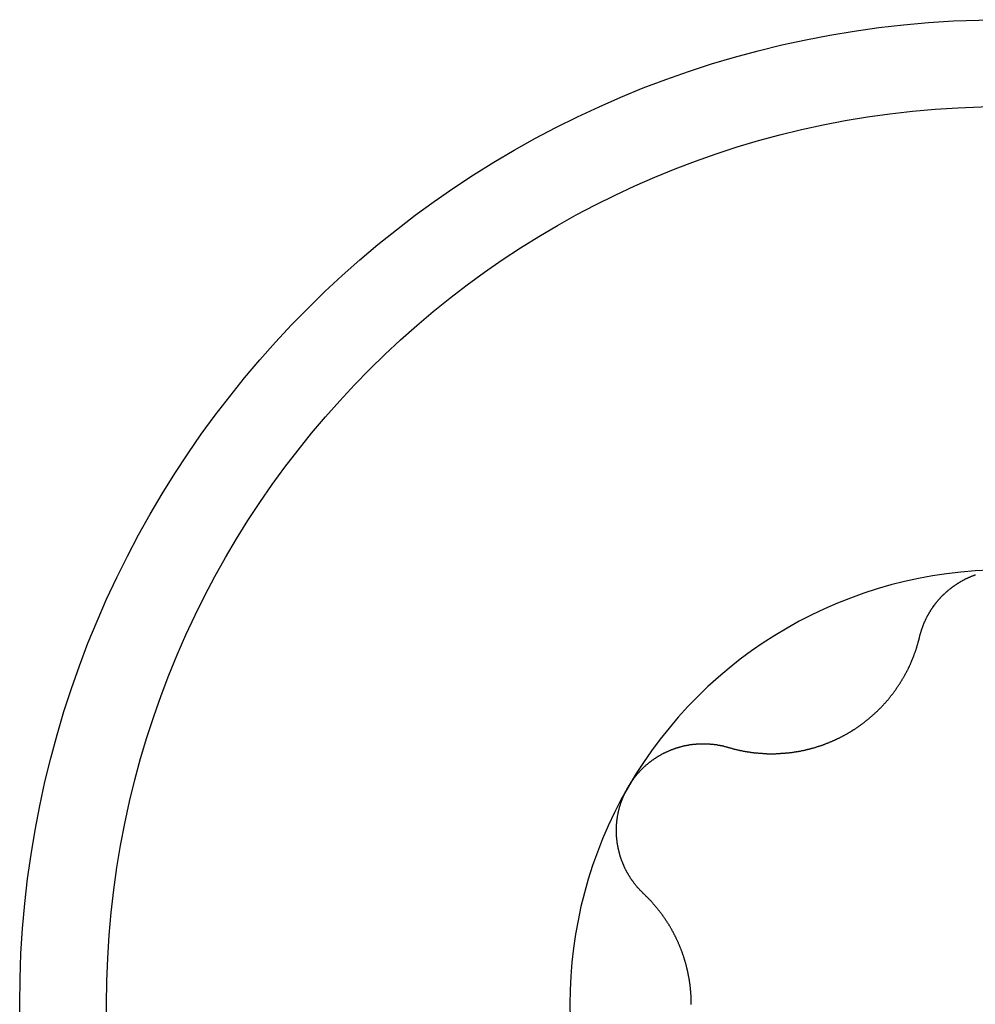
# Model space of a CAD drawing. Extents: x 1107 to 4046, y 937 to 3355.
# Tile 739 of 861: x 2276.88 to 2281.83, y 3319.32 to 3324.42. Entities that reach past the tile are written whole.
import ezdxf

# ---------------------------------------------------------------- set-up
doc = ezdxf.new("R2010")
doc.units = 0
doc.layers.add('KF_VIDA_L___C_BOTTOM', color=7, linetype='CONTINUOUS')

# ---------------------------------------------------------------- blocks, each defined once
blk = doc.blocks.new('KF_VIDA_L___C_BOTTOM')
at = {"layer": 'KF_VIDA_L___C_BOTTOM'}
for points in [[(94.5621, 446.204, 0), (94.5627, 446.206, 0), (94.5632, 446.208, 0), (94.5638, 446.21, 0), (94.5643, 446.213, 0), (94.5649, 446.215, 0), (94.5655, 446.217, 0), (94.5661, 446.219, 0), (94.5667, 446.221, 0), (94.5673, 446.223, 0), (94.5679, 446.226, 0), (94.5686, 446.228, 0), (94.5692, 446.23, 0), (94.5699, 446.232, 0), (94.5705, 446.234, 0), (94.5712, 446.236, 0), (94.5719, 446.239, 0), (94.5726, 446.241, 0), (94.5733, 446.243, 0), (94.5741, 446.245, 0), (94.5748, 446.247, 0), (94.5756, 446.249, 0), (94.5763, 446.251, 0), (94.5771, 446.254, 0), (94.5779, 446.256, 0), (94.5787, 446.258, 0), (94.5795, 446.26, 0), (94.5803, 446.262, 0), (94.5811, 446.264, 0), (94.5819, 446.266, 0), (94.5828, 446.268, 0), (94.5837, 446.271, 0), (94.5845, 446.273, 0), (94.5854, 446.275, 0), (94.5863, 446.277, 0), (94.5872, 446.279, 0), (94.5881, 446.281, 0), (94.589, 446.283, 0), (94.5899, 446.285, 0), (94.5909, 446.287, 0), (94.5918, 446.289, 0), (94.5928, 446.291, 0), (94.5938, 446.293, 0), (94.5947, 446.295, 0), (94.5957, 446.297, 0), (94.5967, 446.299, 0), (94.5977, 446.301, 0), (94.5987, 446.303, 0), (94.5998, 446.306, 0), (94.6008, 446.308, 0), (94.6019, 446.31, 0), (94.6029, 446.312, 0), (94.604, 446.314, 0), (94.6051, 446.316, 0), (94.6062, 446.318, 0), (94.6073, 446.319, 0), (94.6084, 446.321, 0), (94.6095, 446.323, 0), (94.6106, 446.325, 0), (94.6117, 446.327, 0), (94.6129, 446.329, 0), (94.614, 446.331, 0), (94.6152, 446.333, 0), (94.6164, 446.335, 0), (94.6175, 446.337, 0), (94.6187, 446.339, 0), (94.6199, 446.341, 0), (94.6211, 446.343, 0), (94.6224, 446.345, 0), (94.6236, 446.347, 0), (94.6248, 446.348, 0), (94.6261, 446.35, 0), (94.6273, 446.352, 0), (94.6286, 446.354, 0), (94.6299, 446.356, 0), (94.6311, 446.358, 0), (94.6324, 446.36, 0), (94.6337, 446.361, 0), (94.635, 446.363, 0), (94.6364, 446.365, 0), (94.6377, 446.367, 0), (94.639, 446.369, 0), (94.6404, 446.37, 0), (94.6417, 446.372, 0), (94.6431, 446.374, 0), (94.6444, 446.376, 0), (94.6458, 446.378, 0), (94.6472, 446.379, 0), (94.6486, 446.381, 0), (94.65, 446.383, 0), (94.6514, 446.385, 0), (94.6529, 446.386, 0), (94.6543, 446.388, 0), (94.6558, 446.39, 0), (94.6573, 446.392, 0), (94.6588, 446.393, 0), (94.6603, 446.395, 0), (94.6618, 446.397, 0), (94.6633, 446.398, 0), (94.6648, 446.4, 0), (94.6664, 446.402, 0), (94.6679, 446.404, 0), (94.6695, 446.405, 0), (94.671, 446.407, 0), (94.6726, 446.409, 0), (94.6742, 446.41, 0), (94.6758, 446.412, 0), (94.6775, 446.414, 0), (94.6791, 446.415, 0), (94.6807, 446.417, 0), (94.6824, 446.419, 0), (94.6841, 446.42, 0), (94.6857, 446.422, 0), (94.6874, 446.424, 0), (94.6891, 446.425, 0), (94.6908, 446.427, 0), (94.6925, 446.428, 0), (94.6943, 446.43, 0), (94.696, 446.432, 0), (94.6977, 446.433, 0), (94.6995, 446.435, 0), (94.7013, 446.436, 0), (94.703, 446.438, 0), (94.7048, 446.439, 0), (94.7066, 446.441, 0), (94.7084, 446.443, 0), (94.7103, 446.444, 0), (94.7121, 446.446, 0), (94.7139, 446.447, 0), (94.7158, 446.449, 0), (94.7176, 446.45, 0), (94.7195, 446.452, 0), (94.7214, 446.453, 0), (94.7233, 446.455, 0), (94.7251, 446.456, 0), (94.727, 446.458, 0), (94.729, 446.459, 0), (94.7309, 446.46, 0), (94.7328, 446.462, 0), (94.7348, 446.463, 0), (94.7367, 446.465, 0), (94.7387, 446.466, 0), (94.7406, 446.468, 0), (94.7426, 446.469, 0), (94.7446, 446.47, 0), (94.7466, 446.472, 0), (94.7486, 446.473, 0), (94.7506, 446.474, 0), (94.7526, 446.476, 0), (94.7546, 446.477, 0), (94.7567, 446.478, 0), (94.7587, 446.48, 0), (94.7608, 446.481, 0), (94.7628, 446.482, 0), (94.7649, 446.484, 0), (94.767, 446.485, 0), (94.769, 446.486, 0), (94.7711, 446.487, 0), (94.7732, 446.489, 0), (94.7753, 446.49, 0), (94.7775, 446.491, 0), (94.7796, 446.492, 0), (94.7817, 446.493, 0), (94.7839, 446.495, 0), (94.786, 446.496, 0), (94.7882, 446.497, 0), (94.7903, 446.498, 0), (94.7925, 446.499, 0), (94.7947, 446.5, 0), (94.7968, 446.502, 0), (94.799, 446.503, 0), (94.8012, 446.504, 0), (94.8034, 446.505, 0), (94.8056, 446.506, 0), (94.8079, 446.507, 0), (94.8101, 446.508, 0), (94.8123, 446.509, 0), (94.8146, 446.51, 0), (94.8168, 446.511, 0), (94.8191, 446.512, 0), (94.8213, 446.513, 0), (94.8236, 446.514, 0), (94.8258, 446.515, 0), (94.8281, 446.516, 0), (94.8304, 446.517, 0), (94.8327, 446.518, 0), (94.835, 446.519, 0), (94.8373, 446.519, 0), (94.8396, 446.52, 0), (94.8419, 446.521, 0), (94.8442, 446.522, 0), (94.8465, 446.523, 0), (94.8488, 446.524, 0), (94.8512, 446.525, 0)], [(93.5702, 445.631, 0), (93.5728, 445.63, 0), (93.5754, 445.63, 0), (93.5781, 445.629, 0), (93.5807, 445.628, 0), (93.5834, 445.627, 0), (93.586, 445.627, 0), (93.5887, 445.626, 0), (93.5913, 445.625, 0), (93.594, 445.624, 0), (93.5966, 445.624, 0), (93.5993, 445.623, 0), (93.6019, 445.622, 0), (93.6046, 445.622, 0), (93.6073, 445.621, 0), (93.6099, 445.62, 0), (93.6126, 445.62, 0), (93.6153, 445.619, 0), (93.6179, 445.618, 0), (93.6206, 445.618, 0), (93.6233, 445.617, 0), (93.6259, 445.617, 0), (93.6286, 445.616, 0), (93.6313, 445.615, 0), (93.634, 445.615, 0), (93.6367, 445.614, 0), (93.6393, 445.614, 0), (93.642, 445.613, 0), (93.6447, 445.613, 0), (93.6474, 445.612, 0), (93.6501, 445.612, 0), (93.6527, 445.611, 0), (93.6554, 445.611, 0), (93.6581, 445.61, 0), (93.6608, 445.61, 0), (93.6635, 445.609, 0), (93.6662, 445.609, 0), (93.6688, 445.608, 0), (93.6715, 445.608, 0), (93.6742, 445.608, 0), (93.6769, 445.607, 0), (93.6796, 445.607, 0), (93.6823, 445.606, 0), (93.6849, 445.606, 0), (93.6876, 445.606, 0), (93.6903, 445.605, 0), (93.693, 445.605, 0), (93.6957, 445.604, 0), (93.6984, 445.604, 0), (93.701, 445.604, 0), (93.7037, 445.603, 0), (93.7064, 445.603, 0), (93.7091, 445.603, 0), (93.7117, 445.603, 0), (93.7144, 445.602, 0), (93.7171, 445.602, 0), (93.7198, 445.602, 0), (93.7224, 445.602, 0), (93.7251, 445.601, 0), (93.7278, 445.601, 0), (93.7304, 445.601, 0), (93.7331, 445.601, 0), (93.7358, 445.6, 0), (93.7384, 445.6, 0), (93.7411, 445.6, 0), (93.7438, 445.6, 0), (93.7464, 445.6, 0), (93.7491, 445.599, 0), (93.7517, 445.599, 0), (93.7544, 445.599, 0), (93.7571, 445.599, 0), (93.7598, 445.599, 0), (93.7625, 445.599, 0), (93.7652, 445.599, 0), (93.7679, 445.599, 0), (93.7706, 445.598, 0), (93.7734, 445.598, 0), (93.7761, 445.598, 0), (93.7788, 445.598, 0), (93.7816, 445.598, 0), (93.7844, 445.598, 0), (93.7871, 445.598, 0), (93.7899, 445.598, 0), (93.7927, 445.598, 0), (93.7954, 445.598, 0), (93.7982, 445.598, 0), (93.801, 445.598, 0), (93.8038, 445.598, 0), (93.8066, 445.598, 0), (93.8094, 445.598, 0), (93.8122, 445.598, 0), (93.8151, 445.598, 0), (93.8179, 445.598, 0), (93.8207, 445.599, 0), (93.8235, 445.599, 0), (93.8264, 445.599, 0), (93.8292, 445.599, 0), (93.8321, 445.599, 0), (93.8349, 445.599, 0), (93.8378, 445.599, 0), (93.8406, 445.599, 0), (93.8435, 445.6, 0), (93.8464, 445.6, 0), (93.8493, 445.6, 0), (93.8521, 445.6, 0), (93.855, 445.6, 0), (93.8579, 445.601, 0), (93.8608, 445.601, 0), (93.8637, 445.601, 0), (93.8666, 445.601, 0), (93.8695, 445.602, 0), (93.8724, 445.602, 0), (93.8753, 445.602, 0), (93.8782, 445.602, 0), (93.8811, 445.603, 0), (93.884, 445.603, 0), (93.8869, 445.603, 0), (93.8898, 445.604, 0), (93.8927, 445.604, 0), (93.8956, 445.604, 0), (93.8986, 445.605, 0), (93.9015, 445.605, 0), (93.9044, 445.606, 0), (93.9073, 445.606, 0), (93.9103, 445.606, 0), (93.9132, 445.607, 0), (93.9161, 445.607, 0), (93.919, 445.608, 0), (93.922, 445.608, 0), (93.9249, 445.609, 0), (93.9278, 445.609, 0), (93.9308, 445.61, 0), (93.9337, 445.61, 0), (93.9366, 445.611, 0), (93.9396, 445.611, 0), (93.9425, 445.612, 0), (93.9454, 445.612, 0), (93.9484, 445.613, 0), (93.9513, 445.614, 0), (93.9543, 445.614, 0), (93.9572, 445.615, 0), (93.9601, 445.615, 0), (93.9631, 445.616, 0), (93.966, 445.617, 0), (93.9689, 445.617, 0), (93.9718, 445.618, 0), (93.9748, 445.619, 0), (93.9777, 445.619, 0), (93.9806, 445.62, 0), (93.9836, 445.621, 0), (93.9865, 445.621, 0), (93.9894, 445.622, 0), (93.9923, 445.623, 0), (93.9952, 445.624, 0), (93.9982, 445.625, 0), (94.0011, 445.625, 0), (94.004, 445.626, 0), (94.0069, 445.627, 0), (94.0098, 445.628, 0), (94.0127, 445.629, 0), (94.0156, 445.629, 0), (94.0185, 445.63, 0), (94.0214, 445.631, 0), (94.0243, 445.632, 0), (94.0272, 445.633, 0), (94.0301, 445.634, 0), (94.033, 445.635, 0), (94.0358, 445.636, 0), (94.0387, 445.637, 0), (94.0416, 445.637, 0), (94.0445, 445.638, 0), (94.0473, 445.639, 0), (94.0502, 445.64, 0), (94.0531, 445.641, 0), (94.0559, 445.642, 0), (94.0588, 445.643, 0), (94.0616, 445.644, 0), (94.0644, 445.645, 0), (94.0673, 445.646, 0), (94.0701, 445.647, 0), (94.0729, 445.649, 0), (94.0758, 445.65, 0), (94.0786, 445.651, 0), (94.0814, 445.652, 0), (94.0842, 445.653, 0), (94.087, 445.654, 0), (94.0898, 445.655, 0), (94.0926, 445.656, 0), (94.0954, 445.657, 0), (94.0982, 445.659, 0), (94.1009, 445.66, 0), (94.1037, 445.661, 0), (94.1065, 445.662, 0), (94.1092, 445.663, 0), (94.112, 445.664, 0), (94.1147, 445.666, 0), (94.1174, 445.667, 0), (94.1202, 445.668, 0), (94.1229, 445.669, 0), (94.1256, 445.671, 0), (94.1283, 445.672, 0), (94.131, 445.673, 0), (94.1337, 445.674, 0), (94.1364, 445.676, 0), (94.1391, 445.677, 0), (94.1417, 445.678, 0), (94.1444, 445.679, 0), (94.1471, 445.681, 0), (94.1497, 445.682, 0), (94.1523, 445.683, 0), (94.155, 445.685, 0), (94.1576, 445.686, 0), (94.1602, 445.687, 0), (94.1628, 445.689, 0), (94.1654, 445.69, 0), (94.168, 445.692, 0), (94.1706, 445.693, 0), (94.1732, 445.694, 0), (94.1757, 445.696, 0), (94.1783, 445.697, 0), (94.1808, 445.699, 0), (94.1834, 445.7, 0), (94.1859, 445.701, 0), (94.1884, 445.703, 0), (94.1909, 445.704, 0), (94.1934, 445.706, 0), (94.1959, 445.707, 0), (94.1984, 445.709, 0), (94.2009, 445.71, 0), (94.2034, 445.712, 0), (94.2059, 445.713, 0), (94.2084, 445.715, 0), (94.2109, 445.716, 0), (94.2134, 445.718, 0), (94.2159, 445.719, 0), (94.2183, 445.721, 0), (94.2208, 445.723, 0), (94.2233, 445.724, 0), (94.2258, 445.726, 0), (94.2282, 445.727, 0), (94.2307, 445.729, 0), (94.2332, 445.731, 0), (94.2356, 445.732, 0), (94.2381, 445.734, 0), (94.2405, 445.736, 0), (94.243, 445.737, 0), (94.2454, 445.739, 0), (94.2479, 445.741, 0), (94.2503, 445.743, 0), (94.2527, 445.744, 0), (94.2552, 445.746, 0), (94.2576, 445.748, 0), (94.26, 445.749, 0), (94.2624, 445.751, 0), (94.2648, 445.753, 0), (94.2672, 445.755, 0), (94.2696, 445.757, 0), (94.272, 445.758, 0), (94.2744, 445.76, 0), (94.2768, 445.762, 0), (94.2792, 445.764, 0), (94.2815, 445.766, 0), (94.2839, 445.768, 0), (94.2863, 445.77, 0), (94.2886, 445.771, 0), (94.291, 445.773, 0), (94.2933, 445.775, 0), (94.2956, 445.777, 0), (94.298, 445.779, 0), (94.3003, 445.781, 0), (94.3026, 445.783, 0), (94.3049, 445.785, 0), (94.3072, 445.787, 0), (94.3095, 445.789, 0), (94.3118, 445.791, 0), (94.3141, 445.793, 0), (94.3164, 445.795, 0), (94.3186, 445.797, 0), (94.3209, 445.799, 0), (94.3232, 445.801, 0), (94.3254, 445.803, 0), (94.3276, 445.805, 0), (94.3299, 445.807, 0), (94.3321, 445.809, 0), (94.3343, 445.811, 0), (94.3365, 445.813, 0), (94.3387, 445.815, 0), (94.3409, 445.817, 0), (94.3431, 445.819, 0), (94.3453, 445.821, 0), (94.3474, 445.824, 0), (94.3496, 445.826, 0), (94.3517, 445.828, 0), (94.3539, 445.83, 0), (94.356, 445.832, 0), (94.3581, 445.834, 0), (94.3602, 445.836, 0), (94.3623, 445.838, 0), (94.3644, 445.841, 0), (94.3665, 445.843, 0), (94.3686, 445.845, 0), (94.3706, 445.847, 0), (94.3727, 445.849, 0), (94.3747, 445.852, 0), (94.3768, 445.854, 0), (94.3788, 445.856, 0), (94.3808, 445.858, 0), (94.3828, 445.86, 0), (94.3848, 445.863, 0), (94.3868, 445.865, 0), (94.3887, 445.867, 0), (94.3907, 445.869, 0), (94.3926, 445.872, 0), (94.3946, 445.874, 0), (94.3965, 445.876, 0), (94.3984, 445.879, 0), (94.4003, 445.881, 0), (94.4022, 445.883, 0), (94.4041, 445.885, 0), (94.406, 445.888, 0), (94.4079, 445.89, 0), (94.4097, 445.892, 0), (94.4116, 445.895, 0), (94.4134, 445.897, 0), (94.4153, 445.899, 0), (94.4171, 445.902, 0), (94.4189, 445.904, 0), (94.4207, 445.906, 0), (94.4225, 445.909, 0), (94.4242, 445.911, 0), (94.426, 445.913, 0), (94.4277, 445.916, 0), (94.4295, 445.918, 0), (94.4312, 445.92, 0), (94.4329, 445.923, 0), (94.4346, 445.925, 0), (94.4363, 445.928, 0), (94.438, 445.93, 0), (94.4397, 445.932, 0), (94.4414, 445.935, 0), (94.443, 445.937, 0), (94.4447, 445.939, 0), (94.4463, 445.942, 0), (94.4479, 445.944, 0), (94.4496, 445.947, 0), (94.4512, 445.949, 0), (94.4527, 445.951, 0), (94.4543, 445.954, 0), (94.4559, 445.956, 0), (94.4574, 445.959, 0), (94.459, 445.961, 0), (94.4605, 445.963, 0), (94.4621, 445.966, 0), (94.4636, 445.968, 0), (94.4651, 445.971, 0), (94.4666, 445.973, 0), (94.468, 445.975, 0), (94.4695, 445.978, 0), (94.471, 445.98, 0), (94.4724, 445.983, 0), (94.4738, 445.985, 0), (94.4753, 445.987, 0), (94.4767, 445.99, 0), (94.4781, 445.992, 0), (94.4795, 445.995, 0), (94.4808, 445.997, 0), (94.4822, 445.999, 0), (94.4836, 446.002, 0), (94.4849, 446.004, 0), (94.4862, 446.007, 0), (94.4876, 446.009, 0), (94.4889, 446.011, 0), (94.4902, 446.014, 0), (94.4914, 446.016, 0), (94.4927, 446.019, 0), (94.494, 446.021, 0), (94.4952, 446.023, 0), (94.4965, 446.026, 0), (94.4977, 446.028, 0), (94.4989, 446.031, 0), (94.5001, 446.033, 0), (94.5013, 446.035, 0), (94.5025, 446.038, 0), (94.5036, 446.04, 0), (94.5048, 446.043, 0), (94.506, 446.045, 0), (94.5071, 446.047, 0), (94.5083, 446.05, 0), (94.5094, 446.052, 0), (94.5105, 446.055, 0), (94.5116, 446.057, 0), (94.5128, 446.06, 0), (94.5139, 446.062, 0), (94.515, 446.064, 0), (94.5161, 446.067, 0), (94.5171, 446.069, 0), (94.5182, 446.072, 0), (94.5193, 446.074, 0), (94.5203, 446.077, 0), (94.5214, 446.079, 0), (94.5224, 446.082, 0), (94.5235, 446.084, 0), (94.5245, 446.087, 0), (94.5255, 446.089, 0), (94.5265, 446.092, 0), (94.5276, 446.094, 0), (94.5286, 446.097, 0), (94.5295, 446.099, 0), (94.5305, 446.102, 0), (94.5315, 446.104, 0), (94.5325, 446.107, 0), (94.5334, 446.11, 0), (94.5344, 446.112, 0), (94.5353, 446.115, 0), (94.5362, 446.117, 0), (94.5372, 446.12, 0), (94.5381, 446.122, 0), (94.539, 446.125, 0), (94.5399, 446.128, 0), (94.5408, 446.13, 0), (94.5417, 446.133, 0), (94.5425, 446.135, 0), (94.5434, 446.138, 0), (94.5443, 446.14, 0), (94.5451, 446.143, 0), (94.5459, 446.146, 0), (94.5468, 446.148, 0), (94.5476, 446.151, 0), (94.5484, 446.154, 0), (94.5492, 446.156, 0), (94.55, 446.159, 0), (94.5508, 446.161, 0), (94.5516, 446.164, 0), (94.5523, 446.167, 0), (94.5531, 446.169, 0), (94.5539, 446.172, 0), (94.5546, 446.175, 0), (94.5553, 446.177, 0), (94.5561, 446.18, 0), (94.5568, 446.183, 0), (94.5575, 446.185, 0), (94.5582, 446.188, 0), (94.5589, 446.19, 0), (94.5595, 446.193, 0), (94.5602, 446.196, 0), (94.5609, 446.198, 0), (94.5615, 446.201, 0), (94.5621, 446.204, 0)], [(93.0514, 445.425, 0), (93.0527, 445.427, 0), (93.0539, 445.429, 0), (93.0551, 445.431, 0), (93.0563, 445.433, 0), (93.0576, 445.435, 0), (93.0589, 445.437, 0), (93.0602, 445.439, 0), (93.0615, 445.441, 0), (93.0628, 445.444, 0), (93.0641, 445.446, 0), (93.0654, 445.448, 0), (93.0668, 445.45, 0), (93.0681, 445.452, 0), (93.0695, 445.454, 0), (93.0709, 445.456, 0), (93.0723, 445.458, 0), (93.0737, 445.46, 0), (93.0751, 445.462, 0), (93.0765, 445.464, 0), (93.0779, 445.466, 0), (93.0794, 445.467, 0), (93.0809, 445.469, 0), (93.0823, 445.471, 0), (93.0838, 445.473, 0), (93.0853, 445.475, 0), (93.0868, 445.477, 0), (93.0883, 445.479, 0), (93.0899, 445.481, 0), (93.0914, 445.483, 0), (93.093, 445.485, 0), (93.0945, 445.487, 0), (93.0961, 445.489, 0), (93.0977, 445.49, 0), (93.0993, 445.492, 0), (93.1009, 445.494, 0), (93.1025, 445.496, 0), (93.1041, 445.498, 0), (93.1057, 445.5, 0), (93.1074, 445.502, 0), (93.109, 445.503, 0), (93.1107, 445.505, 0), (93.1124, 445.507, 0), (93.1141, 445.509, 0), (93.1158, 445.511, 0), (93.1175, 445.512, 0), (93.1192, 445.514, 0), (93.1209, 445.516, 0), (93.1226, 445.518, 0), (93.1244, 445.519, 0), (93.1261, 445.521, 0), (93.1279, 445.523, 0), (93.1297, 445.525, 0), (93.1315, 445.526, 0), (93.1333, 445.528, 0), (93.1351, 445.53, 0), (93.1369, 445.531, 0), (93.1387, 445.533, 0), (93.1405, 445.535, 0), (93.1423, 445.536, 0), (93.1442, 445.538, 0), (93.146, 445.54, 0), (93.1479, 445.541, 0), (93.1498, 445.543, 0), (93.1516, 445.544, 0), (93.1535, 445.546, 0), (93.1554, 445.548, 0), (93.1573, 445.549, 0), (93.1592, 445.551, 0), (93.1612, 445.552, 0), (93.1631, 445.554, 0), (93.165, 445.555, 0), (93.167, 445.557, 0), (93.1689, 445.558, 0), (93.1709, 445.56, 0), (93.1729, 445.561, 0), (93.1748, 445.563, 0), (93.1768, 445.564, 0), (93.1788, 445.566, 0), (93.1808, 445.567, 0), (93.1828, 445.568, 0), (93.1848, 445.57, 0), (93.1868, 445.571, 0), (93.1889, 445.573, 0), (93.1909, 445.574, 0), (93.1929, 445.575, 0), (93.195, 445.577, 0), (93.1971, 445.578, 0), (93.1991, 445.579, 0), (93.2012, 445.581, 0), (93.2033, 445.582, 0), (93.2053, 445.583, 0), (93.2074, 445.585, 0), (93.2095, 445.586, 0), (93.2116, 445.587, 0), (93.2137, 445.588, 0), (93.2158, 445.589, 0), (93.218, 445.591, 0), (93.2201, 445.592, 0), (93.2222, 445.593, 0), (93.2243, 445.594, 0), (93.2265, 445.595, 0), (93.2286, 445.597, 0), (93.2308, 445.598, 0), (93.2329, 445.599, 0), (93.2351, 445.6, 0), (93.2373, 445.601, 0), (93.2394, 445.602, 0), (93.2416, 445.603, 0), (93.2438, 445.604, 0), (93.246, 445.605, 0), (93.2481, 445.606, 0), (93.2503, 445.607, 0), (93.2525, 445.608, 0), (93.2547, 445.609, 0), (93.2569, 445.61, 0), (93.2591, 445.611, 0), (93.2613, 445.612, 0), (93.2635, 445.613, 0), (93.2658, 445.614, 0), (93.268, 445.615, 0), (93.2702, 445.616, 0), (93.2724, 445.617, 0), (93.2746, 445.618, 0), (93.2769, 445.619, 0), (93.2791, 445.62, 0), (93.2813, 445.62, 0), (93.2836, 445.621, 0), (93.2858, 445.622, 0), (93.288, 445.623, 0), (93.2903, 445.624, 0), (93.2925, 445.625, 0), (93.2948, 445.625, 0), (93.297, 445.626, 0), (93.2993, 445.627, 0), (93.3015, 445.628, 0), (93.3038, 445.628, 0), (93.306, 445.629, 0), (93.3083, 445.63, 0), (93.3105, 445.63, 0), (93.3128, 445.631, 0), (93.315, 445.632, 0), (93.3173, 445.632, 0), (93.3195, 445.633, 0), (93.3218, 445.634, 0), (93.324, 445.634, 0), (93.3263, 445.635, 0), (93.3285, 445.636, 0), (93.3308, 445.636, 0), (93.333, 445.637, 0), (93.3353, 445.637, 0), (93.3375, 445.638, 0), (93.3398, 445.638, 0), (93.3421, 445.639, 0), (93.3443, 445.639, 0), (93.3465, 445.64, 0), (93.3488, 445.64, 0), (93.351, 445.641, 0), (93.3533, 445.641, 0), (93.3555, 445.642, 0), (93.3578, 445.642, 0), (93.36, 445.643, 0), (93.3623, 445.643, 0), (93.3645, 445.643, 0), (93.3667, 445.644, 0), (93.369, 445.644, 0), (93.3712, 445.645, 0), (93.3734, 445.645, 0), (93.3756, 445.645, 0), (93.3779, 445.646, 0), (93.3801, 445.646, 0), (93.3823, 445.646, 0), (93.3845, 445.646, 0), (93.3867, 445.647, 0), (93.389, 445.647, 0), (93.3912, 445.647, 0), (93.3934, 445.647, 0), (93.3957, 445.648, 0), (93.3979, 445.648, 0), (93.4001, 445.648, 0), (93.4024, 445.648, 0), (93.4046, 445.648, 0), (93.4069, 445.649, 0), (93.4091, 445.649, 0), (93.4113, 445.649, 0), (93.4136, 445.649, 0), (93.4158, 445.649, 0), (93.4181, 445.649, 0), (93.4203, 445.649, 0), (93.4226, 445.65, 0), (93.4249, 445.65, 0), (93.4271, 445.65, 0), (93.4294, 445.65, 0), (93.4316, 445.65, 0), (93.4339, 445.65, 0), (93.4361, 445.65, 0), (93.4384, 445.65, 0), (93.4407, 445.65, 0), (93.4429, 445.65, 0), (93.4452, 445.65, 0), (93.4475, 445.65, 0), (93.4497, 445.65, 0), (93.452, 445.65, 0), (93.4542, 445.65, 0), (93.4565, 445.65, 0), (93.4588, 445.65, 0), (93.461, 445.649, 0), (93.4633, 445.649, 0), (93.4656, 445.649, 0), (93.4678, 445.649, 0), (93.4701, 445.649, 0), (93.4723, 445.649, 0), (93.4746, 445.649, 0), (93.4769, 445.648, 0), (93.4791, 445.648, 0), (93.4814, 445.648, 0), (93.4836, 445.648, 0), (93.4859, 445.648, 0), (93.4881, 445.647, 0), (93.4904, 445.647, 0), (93.4927, 445.647, 0), (93.4949, 445.647, 0), (93.4972, 445.646, 0), (93.4994, 445.646, 0), (93.5017, 445.646, 0), (93.5039, 445.646, 0), (93.5061, 445.645, 0), (93.5084, 445.645, 0), (93.5106, 445.645, 0), (93.5129, 445.644, 0), (93.5151, 445.644, 0), (93.5173, 445.643, 0), (93.5196, 445.643, 0), (93.5218, 445.643, 0), (93.524, 445.642, 0), (93.5263, 445.642, 0), (93.5285, 445.641, 0), (93.5307, 445.641, 0), (93.5329, 445.641, 0), (93.5351, 445.64, 0), (93.5373, 445.64, 0), (93.5396, 445.639, 0), (93.5418, 445.639, 0), (93.544, 445.638, 0), (93.5462, 445.638, 0), (93.5484, 445.637, 0), (93.5506, 445.636, 0), (93.5528, 445.636, 0), (93.5549, 445.635, 0), (93.5571, 445.635, 0), (93.5593, 445.634, 0), (93.5615, 445.634, 0), (93.5637, 445.633, 0), (93.5658, 445.632, 0), (93.568, 445.632, 0), (93.5702, 445.631, 0)], [(93.1323, 444.873, 0), (93.1307, 444.874, 0), (93.129, 444.876, 0), (93.1274, 444.877, 0), (93.1258, 444.879, 0), (93.1242, 444.881, 0), (93.1226, 444.882, 0), (93.121, 444.884, 0), (93.1194, 444.885, 0), (93.1179, 444.887, 0), (93.1163, 444.889, 0), (93.1147, 444.89, 0), (93.1132, 444.892, 0), (93.1116, 444.894, 0), (93.1101, 444.895, 0), (93.1086, 444.897, 0), (93.1071, 444.899, 0), (93.1056, 444.9, 0), (93.1041, 444.902, 0), (93.1026, 444.904, 0), (93.1011, 444.905, 0), (93.0996, 444.907, 0), (93.0981, 444.909, 0), (93.0967, 444.911, 0), (93.0952, 444.912, 0), (93.0938, 444.914, 0), (93.0923, 444.916, 0), (93.0909, 444.918, 0), (93.0895, 444.919, 0), (93.0881, 444.921, 0), (93.0867, 444.923, 0), (93.0853, 444.925, 0), (93.0839, 444.926, 0), (93.0826, 444.928, 0), (93.0812, 444.93, 0), (93.0798, 444.932, 0), (93.0785, 444.934, 0), (93.0772, 444.936, 0), (93.0758, 444.937, 0), (93.0745, 444.939, 0), (93.0732, 444.941, 0), (93.0719, 444.943, 0), (93.0706, 444.945, 0), (93.0693, 444.947, 0), (93.0681, 444.949, 0), (93.0668, 444.95, 0), (93.0655, 444.952, 0), (93.0643, 444.954, 0), (93.0631, 444.956, 0), (93.0618, 444.958, 0), (93.0606, 444.96, 0), (93.0594, 444.962, 0), (93.0582, 444.964, 0), (93.057, 444.966, 0), (93.0559, 444.968, 0), (93.0547, 444.97, 0), (93.0535, 444.972, 0), (93.0524, 444.974, 0), (93.0513, 444.975, 0), (93.0501, 444.977, 0), (93.049, 444.979, 0), (93.0479, 444.981, 0), (93.0468, 444.983, 0), (93.0457, 444.985, 0), (93.0447, 444.987, 0), (93.0436, 444.989, 0), (93.0425, 444.991, 0), (93.0415, 444.993, 0), (93.0405, 444.995, 0), (93.0394, 444.997, 0), (93.0384, 444.999, 0), (93.0374, 445.001, 0), (93.0364, 445.003, 0), (93.0354, 445.005, 0), (93.0345, 445.007, 0), (93.0335, 445.009, 0), (93.0326, 445.011, 0), (93.0316, 445.014, 0), (93.0307, 445.016, 0), (93.0298, 445.018, 0), (93.0289, 445.02, 0), (93.028, 445.022, 0), (93.0271, 445.024, 0), (93.0262, 445.026, 0), (93.0254, 445.028, 0), (93.0245, 445.03, 0), (93.0237, 445.032, 0), (93.0228, 445.034, 0), (93.022, 445.036, 0), (93.0212, 445.038, 0), (93.0204, 445.04, 0), (93.0196, 445.043, 0), (93.0188, 445.045, 0), (93.018, 445.047, 0), (93.0173, 445.049, 0), (93.0165, 445.051, 0), (93.0158, 445.053, 0), (93.015, 445.055, 0), (93.0143, 445.058, 0), (93.0136, 445.06, 0), (93.0129, 445.062, 0), (93.0122, 445.064, 0), (93.0115, 445.066, 0), (93.0108, 445.069, 0), (93.0102, 445.071, 0), (93.0095, 445.073, 0), (93.0089, 445.075, 0), (93.0083, 445.078, 0), (93.0076, 445.08, 0), (93.007, 445.082, 0), (93.0064, 445.084, 0), (93.0058, 445.087, 0), (93.0052, 445.089, 0), (93.0047, 445.091, 0), (93.0041, 445.093, 0), (93.0036, 445.096, 0), (93.003, 445.098, 0), (93.0025, 445.1, 0), (93.002, 445.103, 0), (93.0015, 445.105, 0), (93.001, 445.107, 0), (93.0005, 445.109, 0), (93.0001, 445.112, 0), (92.9996, 445.114, 0), (92.9992, 445.116, 0), (92.9987, 445.119, 0), (92.9983, 445.121, 0), (92.9979, 445.123, 0), (92.9975, 445.126, 0), (92.9971, 445.128, 0), (92.9967, 445.131, 0), (92.9964, 445.133, 0), (92.996, 445.135, 0), (92.9957, 445.138, 0), (92.9953, 445.14, 0), (92.995, 445.142, 0), (92.9947, 445.145, 0), (92.9944, 445.147, 0), (92.9941, 445.15, 0), (92.9939, 445.152, 0), (92.9936, 445.154, 0), (92.9934, 445.157, 0), (92.9931, 445.159, 0), (92.9929, 445.162, 0), (92.9927, 445.164, 0), (92.9925, 445.166, 0), (92.9923, 445.169, 0), (92.9922, 445.171, 0), (92.992, 445.174, 0), (92.9919, 445.176, 0), (92.9918, 445.178, 0), (92.9916, 445.181, 0), (92.9915, 445.183, 0), (92.9914, 445.186, 0), (92.9914, 445.188, 0), (92.9913, 445.191, 0), (92.9913, 445.193, 0), (92.9912, 445.196, 0), (92.9912, 445.198, 0), (92.9912, 445.2, 0), (92.9912, 445.203, 0), (92.9912, 445.205, 0), (92.9912, 445.208, 0), (92.9913, 445.21, 0), (92.9913, 445.213, 0), (92.9914, 445.215, 0), (92.9915, 445.217, 0), (92.9916, 445.22, 0), (92.9917, 445.222, 0), (92.9918, 445.225, 0), (92.992, 445.227, 0), (92.9921, 445.23, 0), (92.9923, 445.232, 0), (92.9925, 445.235, 0), (92.9927, 445.237, 0), (92.9929, 445.24, 0), (92.9931, 445.242, 0), (92.9934, 445.244, 0), (92.9936, 445.247, 0), (92.9939, 445.249, 0), (92.9942, 445.252, 0), (92.9945, 445.254, 0), (92.9948, 445.257, 0), (92.9951, 445.259, 0), (92.9954, 445.261, 0), (92.9958, 445.264, 0), (92.9961, 445.266, 0), (92.9965, 445.269, 0), (92.9969, 445.271, 0), (92.9973, 445.274, 0), (92.9977, 445.276, 0), (92.9982, 445.279, 0), (92.9986, 445.281, 0), (92.9991, 445.283, 0), (92.9995, 445.286, 0), (93, 445.288, 0), (93.0005, 445.291, 0), (93.001, 445.293, 0), (93.0015, 445.295, 0), (93.0021, 445.298, 0), (93.0026, 445.3, 0), (93.0032, 445.303, 0), (93.0037, 445.305, 0), (93.0043, 445.307, 0), (93.0049, 445.31, 0), (93.0055, 445.312, 0), (93.0062, 445.315, 0), (93.0068, 445.317, 0), (93.0075, 445.319, 0), (93.0081, 445.322, 0), (93.0088, 445.324, 0), (93.0095, 445.326, 0), (93.0102, 445.329, 0), (93.0109, 445.331, 0), (93.0116, 445.334, 0), (93.0123, 445.336, 0), (93.0131, 445.338, 0), (93.0139, 445.341, 0), (93.0146, 445.343, 0), (93.0154, 445.345, 0), (93.0162, 445.348, 0), (93.017, 445.35, 0), (93.0178, 445.352, 0), (93.0187, 445.355, 0), (93.0195, 445.357, 0), (93.0204, 445.359, 0), (93.0213, 445.361, 0), (93.0221, 445.364, 0), (93.023, 445.366, 0), (93.0239, 445.368, 0), (93.0248, 445.371, 0), (93.0258, 445.373, 0), (93.0267, 445.375, 0), (93.0277, 445.377, 0), (93.0286, 445.38, 0), (93.0296, 445.382, 0), (93.0306, 445.384, 0), (93.0316, 445.386, 0), (93.0326, 445.388, 0), (93.0336, 445.391, 0), (93.0346, 445.393, 0), (93.0357, 445.395, 0), (93.0367, 445.397, 0), (93.0378, 445.399, 0), (93.0389, 445.402, 0), (93.04, 445.404, 0), (93.0411, 445.406, 0), (93.0422, 445.408, 0), (93.0433, 445.41, 0), (93.0444, 445.412, 0), (93.0456, 445.414, 0), (93.0467, 445.417, 0), (93.0479, 445.419, 0), (93.0491, 445.421, 0), (93.0502, 445.423, 0), (93.0514, 445.425, 0)], [(93.3793, 444.299, 0), (93.3793, 444.301, 0), (93.3793, 444.304, 0), (93.3793, 444.307, 0), (93.3792, 444.31, 0), (93.3792, 444.313, 0), (93.3791, 444.316, 0), (93.3791, 444.319, 0), (93.379, 444.322, 0), (93.3789, 444.325, 0), (93.3788, 444.328, 0), (93.3787, 444.331, 0), (93.3785, 444.334, 0), (93.3784, 444.336, 0), (93.3783, 444.339, 0), (93.3781, 444.342, 0), (93.3779, 444.345, 0), (93.3778, 444.348, 0), (93.3776, 444.351, 0), (93.3774, 444.354, 0), (93.3771, 444.357, 0), (93.3769, 444.36, 0), (93.3767, 444.363, 0), (93.3764, 444.366, 0), (93.3762, 444.369, 0), (93.3759, 444.372, 0), (93.3756, 444.375, 0), (93.3753, 444.378, 0), (93.375, 444.381, 0), (93.3747, 444.384, 0), (93.3744, 444.387, 0), (93.374, 444.39, 0), (93.3737, 444.393, 0), (93.3733, 444.396, 0), (93.3729, 444.399, 0), (93.3726, 444.402, 0), (93.3722, 444.405, 0), (93.3718, 444.408, 0), (93.3713, 444.411, 0), (93.3709, 444.414, 0), (93.3705, 444.417, 0), (93.37, 444.42, 0), (93.3695, 444.423, 0), (93.3691, 444.426, 0), (93.3686, 444.429, 0), (93.3681, 444.432, 0), (93.3676, 444.435, 0), (93.3671, 444.438, 0), (93.3665, 444.44, 0), (93.366, 444.443, 0), (93.3654, 444.446, 0), (93.3649, 444.449, 0), (93.3643, 444.452, 0), (93.3637, 444.455, 0), (93.3631, 444.458, 0), (93.3625, 444.461, 0), (93.3619, 444.464, 0), (93.3613, 444.467, 0), (93.3606, 444.47, 0), (93.36, 444.473, 0), (93.3593, 444.476, 0), (93.3586, 444.479, 0), (93.3579, 444.482, 0), (93.3572, 444.485, 0), (93.3565, 444.488, 0), (93.3558, 444.491, 0), (93.3551, 444.494, 0), (93.3543, 444.497, 0), (93.3536, 444.5, 0), (93.3528, 444.502, 0), (93.352, 444.505, 0), (93.3512, 444.508, 0), (93.3504, 444.511, 0), (93.3496, 444.514, 0), (93.3488, 444.517, 0), (93.348, 444.52, 0), (93.3471, 444.523, 0), (93.3463, 444.526, 0), (93.3454, 444.529, 0), (93.3445, 444.531, 0), (93.3436, 444.534, 0), (93.3427, 444.537, 0), (93.3418, 444.54, 0), (93.3409, 444.543, 0), (93.34, 444.546, 0), (93.339, 444.549, 0), (93.3381, 444.551, 0), (93.3371, 444.554, 0), (93.3361, 444.557, 0), (93.3352, 444.56, 0), (93.3342, 444.563, 0), (93.3332, 444.566, 0), (93.3321, 444.568, 0), (93.3311, 444.571, 0), (93.3301, 444.574, 0), (93.329, 444.577, 0), (93.328, 444.579, 0), (93.3269, 444.582, 0), (93.3259, 444.585, 0), (93.3248, 444.588, 0), (93.3237, 444.591, 0), (93.3226, 444.593, 0), (93.3215, 444.596, 0), (93.3204, 444.599, 0), (93.3192, 444.601, 0), (93.3181, 444.604, 0), (93.317, 444.607, 0), (93.3158, 444.61, 0), (93.3146, 444.612, 0), (93.3135, 444.615, 0), (93.3123, 444.618, 0), (93.3111, 444.62, 0), (93.3099, 444.623, 0), (93.3087, 444.626, 0), (93.3075, 444.628, 0), (93.3063, 444.631, 0), (93.305, 444.634, 0), (93.3038, 444.636, 0), (93.3026, 444.639, 0), (93.3013, 444.641, 0), (93.3001, 444.644, 0), (93.2988, 444.647, 0), (93.2975, 444.649, 0), (93.2963, 444.652, 0), (93.295, 444.654, 0), (93.2937, 444.657, 0), (93.2924, 444.659, 0), (93.2911, 444.662, 0), (93.2898, 444.664, 0), (93.2884, 444.667, 0), (93.2871, 444.67, 0), (93.2858, 444.672, 0), (93.2844, 444.675, 0), (93.2831, 444.677, 0), (93.2817, 444.679, 0), (93.2804, 444.682, 0), (93.279, 444.684, 0), (93.2777, 444.687, 0), (93.2763, 444.689, 0), (93.2749, 444.692, 0), (93.2735, 444.694, 0), (93.2721, 444.697, 0), (93.2707, 444.699, 0), (93.2693, 444.701, 0), (93.2679, 444.704, 0), (93.2665, 444.706, 0), (93.2651, 444.708, 0), (93.2637, 444.711, 0), (93.2622, 444.713, 0), (93.2608, 444.715, 0), (93.2594, 444.718, 0), (93.2579, 444.72, 0), (93.2565, 444.722, 0), (93.255, 444.725, 0), (93.2536, 444.727, 0), (93.2521, 444.729, 0), (93.2506, 444.731, 0), (93.2492, 444.734, 0), (93.2477, 444.736, 0), (93.2462, 444.738, 0), (93.2447, 444.74, 0), (93.2432, 444.742, 0), (93.2417, 444.745, 0), (93.2402, 444.747, 0), (93.2387, 444.749, 0), (93.2372, 444.751, 0), (93.2356, 444.753, 0), (93.2341, 444.756, 0), (93.2325, 444.758, 0), (93.231, 444.76, 0), (93.2294, 444.762, 0), (93.2278, 444.764, 0), (93.2262, 444.767, 0), (93.2246, 444.769, 0), (93.223, 444.771, 0), (93.2214, 444.773, 0), (93.2197, 444.775, 0), (93.2181, 444.777, 0), (93.2165, 444.779, 0), (93.2148, 444.782, 0), (93.2132, 444.784, 0), (93.2115, 444.786, 0), (93.2098, 444.788, 0), (93.2081, 444.79, 0), (93.2064, 444.792, 0), (93.2047, 444.794, 0), (93.203, 444.797, 0), (93.2013, 444.799, 0), (93.1996, 444.801, 0), (93.1978, 444.803, 0), (93.1961, 444.805, 0), (93.1943, 444.807, 0), (93.1926, 444.809, 0), (93.1908, 444.811, 0), (93.189, 444.813, 0), (93.1873, 444.815, 0), (93.1855, 444.817, 0), (93.1837, 444.819, 0), (93.1819, 444.821, 0), (93.1801, 444.824, 0), (93.1782, 444.826, 0), (93.1764, 444.828, 0), (93.1746, 444.83, 0), (93.1727, 444.832, 0), (93.1709, 444.834, 0), (93.169, 444.836, 0), (93.1671, 444.838, 0), (93.1653, 444.84, 0), (93.1634, 444.842, 0), (93.1615, 444.844, 0), (93.1596, 444.846, 0), (93.1577, 444.848, 0), (93.1558, 444.85, 0), (93.1539, 444.852, 0), (93.1519, 444.854, 0), (93.15, 444.855, 0), (93.1481, 444.857, 0), (93.1461, 444.859, 0), (93.1442, 444.861, 0), (93.1422, 444.863, 0), (93.1402, 444.865, 0), (93.1383, 444.867, 0), (93.1363, 444.869, 0), (93.1343, 444.871, 0), (93.1323, 444.873, 0)]]:
    blk.add_polyline3d(points, dxfattribs=at)
for radius in [5.1, 4.65]:
    blk.add_circle((95, 444.3), radius, dxfattribs=at)
for start, end in [(90, 150), (150, 210)]:
    blk.add_arc((95, 444.3), 2.25, start, end, dxfattribs=at)

msp = doc.modelspace()

# ---------------------------------------------------------------- block references
at = {"layer": 'KF_VIDA_L___C_BOTTOM'}
msp.add_blockref('KF_VIDA_L___C_BOTTOM', (2186.9791, 2875.0183), dxfattribs=at)

doc.saveas('drawing.dxf')
